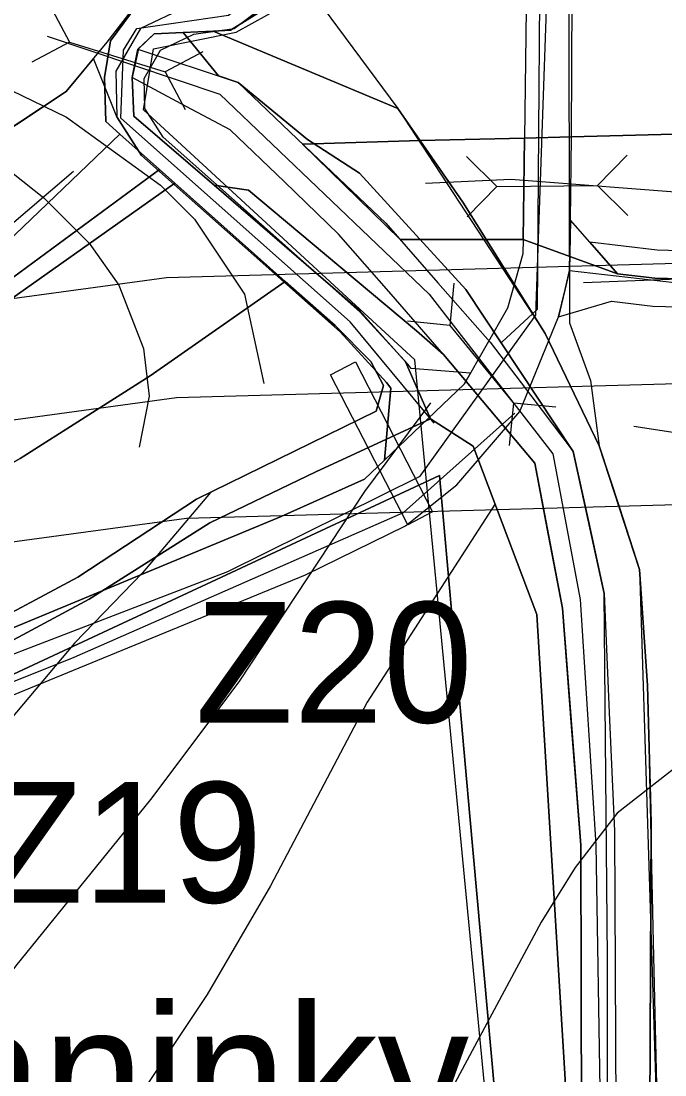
# Model space of a CAD drawing. Extents: x -1900516 to -575031, y -3809306 to -1157387.
# Drawn here: x -577278.3 to -577198.1, y -1158041.2 to -1157910.1 of the extents above; entities that cross this region are included whole.
import ezdxf

# ---------------------------------------------------------------- set-up
doc = ezdxf.new("R2010")
doc.units = 0
for name, color, linetype in [('01_MÍSTNÍ_NÁZVY', 7, 'Continuous'), ('01_OBVOD PÚ', 7, 'Continuous'), ('01_PARCELY_NÁVRH_PC', 7, 'Continuous'), ('01_PARCELY_NÁVRH_ZPF', 7, 'Continuous'), ('01_PARCELY_NÁVRH_ŽP', 7, 'Continuous'), ('01_SPRÁV_HRANICE', 7, 'Continuous'), ('01_VRSTEVNICE', 7, 'Continuous'), ('02_KULTURY STAV', 7, 'Continuous'), ('03_PC_NÁVRH', 7, 'Continuous'), ('03_PC_OBJEKTY_NÁVRH', 7, 'Continuous'), ('03_PC_STAV', 7, 'Continuous'), ('04_ZPF_OP_ORGAN', 7, 'Continuous'), ('04_ZPF_OP_TECH', 7, 'Continuous'), ('05_VHO_V_TOK', 7, 'Continuous'), ('06_ÚSES_BK', 7, 'Continuous'), ('06_ÚSES_IP', 7, 'Continuous'), ('07_ELEKTRO', 7, 'Continuous'), ('07_OCH_P A POPISY TI', 7, 'Continuous')]:
    doc.layers.add(name, color=color, linetype=linetype)

msp = doc.modelspace()

# ---------------------------------------------------------------- linework, layer by layer
at = {"layer": '01_OBVOD PÚ'}
msp.add_lwpolyline([(-577534.09, -1158094.32), (-577489.61, -1158071.28), (-577453.7, -1158037.24), (-577451.36, -1158035.02), (-577422.63, -1158003.44), (-577353.97, -1157972.45), (-577295.57, -1157933.94), (-577285.23, -1157927.12), (-577272.66, -1157918.83), (-577267.57, -1157912.7), (-577264.59, -1157908.83), (-577259.68, -1157904.15), (-577235.52, -1157888.94), (-577208.15, -1157858.38), (-577141.24, -1157808.38)], dxfattribs=at)
at = {"layer": '01_PARCELY_NÁVRH_PC'}
for points in [[(-577353.76, -1158024.93), (-577298.39, -1158001.8), (-577242.88, -1157979.02), (-577230.42, -1157972.9), (-577224.02, -1157967.8), (-577216.19, -1157958.66), (-577211.37, -1157946.9), (-577210.56, -1157943.48), (-577210, -1157941.11), (-577209.99, -1157940.81), (-577209.92, -1157937.29), (-577209.87, -1157934.85), (-577209.75, -1157924.48), (-577209.57, -1157889.48), (-577207.99, -1157881.75), (-577202.31, -1157873.81), (-577156.85, -1157835.47)], [(-577168.2, -1157836.45), (-577206.33, -1157869.32), (-577211.99, -1157876.61), (-577214.63, -1157884.54), (-577215.14, -1157889.32), (-577215.62, -1157924.63), (-577215.79, -1157937.28), (-577215.81, -1157939.06), (-577217.7, -1157945.8), (-577223.11, -1157955.25), (-577233.03, -1157964.72), (-577235.52, -1157967.09), (-577245.89, -1157971.76), (-577293.94, -1157991.65), (-577356.76, -1158017.67), (-577431.65, -1158046.04), (-577444.45, -1158052.55), (-577452.88, -1158057.98), (-577461.16, -1158059.8), (-577462.96, -1158060.67), (-577478.1, -1158070.42), (-577483.65, -1158076.66), (-577540.89, -1158110.96)], [(-577257.8, -1157908.34), (-577263.42, -1157911.01), (-577266.5, -1157916.32), (-577266.36, -1157922.01), (-577263.31, -1157926.82), (-577238.56, -1157948.76), (-577232.77, -1157955.07), (-577232.26, -1157955.76), (-577233.03, -1157964.72), (-577223.11, -1157955.25), (-577222.33, -1157953.89), (-577229.71, -1157953.32), (-577230.07, -1157952.83), (-577236.1, -1157946.26), (-577260.61, -1157924.52), (-577262.88, -1157920.95), (-577262.98, -1157917.22), (-577260.94, -1157913.71), (-577256.78, -1157911.72), (-577251.77, -1157911), (-577243.84, -1157905.01)], [(-577106.82, -1157952), (-577128.12, -1157946.57), (-577154.47, -1157942.56), (-577177.27, -1157942.65), (-577199.36, -1157942.09), (-577204.03, -1157941.53), (-577207.46, -1157937.59), (-577209.87, -1157934.85), (-577210, -1157941.11), (-577211.37, -1157946.9), (-577204.77, -1157944.93), (-577199.62, -1157945.58), (-577177.31, -1157946.15), (-577154.73, -1157946.06), (-577128.82, -1157950), (-577107.73, -1157955.38)]]:
    msp.add_lwpolyline(points, dxfattribs=at)
at = {"layer": '01_PARCELY_NÁVRH_ZPF'}
msp.add_lwpolyline([(-577105.91, -1157948.62), (-577127.42, -1157943.14), (-577154.21, -1157939.06), (-577177.29, -1157939.15), (-577179.39, -1157939.16), (-577199.1, -1157938.6), (-577207.46, -1157937.59), (-577209.87, -1157934.85), (-577209.75, -1157924.48), (-577203.64, -1157924.32), (-577189.04, -1157923.94), (-577152.92, -1157928.19), (-577118.43, -1157932.25)], dxfattribs=at)
msp.add_lwpolyline([(-577215.62, -1157924.63), (-577228.6, -1157924.96), (-577243.24, -1157925.38), (-577231.1, -1157937.28), (-577215.79, -1157937.28)], close=True, dxfattribs=at)
at = {"layer": '01_PARCELY_NÁVRH_ŽP'}
for points in [[(-577356.76, -1158017.67), (-577293.94, -1157991.65), (-577245.89, -1157971.76), (-577235.52, -1157967.09), (-577233.03, -1157964.72), (-577232.26, -1157955.76), (-577232.77, -1157955.07), (-577238.56, -1157948.76), (-577263.31, -1157926.82), (-577266.36, -1157922.01), (-577269.27, -1157914.75), (-577272.66, -1157918.83), (-577295.57, -1157933.94), (-577353.97, -1157972.45)], [(-577105.91, -1157948.62), (-577127.42, -1157943.14), (-577154.21, -1157939.06), (-577177.29, -1157939.15), (-577179.39, -1157939.16), (-577199.1, -1157938.6), (-577207.46, -1157937.59), (-577204.03, -1157941.53), (-577199.36, -1157942.09), (-577177.27, -1157942.65), (-577154.47, -1157942.56), (-577128.12, -1157946.57), (-577106.82, -1157952)]]:
    msp.add_lwpolyline(points, dxfattribs=at)
at = {"layer": '01_SPRÁV_HRANICE'}
for p, q in [((-577267.57, -1157912.7), (-577264.59, -1157908.83)), ((-577272.66, -1157918.83), (-577267.57, -1157912.7)), ((-577285.23, -1157927.12), (-577272.66, -1157918.83))]:
    msp.add_line(p, q, dxfattribs=at)
at = {"layer": '01_VRSTEVNICE'}
for points in [[(-577334.01, -1157886.92), (-577330.06, -1157892.56), (-577318.49, -1157902.72), (-577281.94, -1157926.99), (-577275.45, -1157932.06), (-577269.81, -1157937.71), (-577266.14, -1157942.93), (-577263.04, -1157950.83), (-577262.33, -1157956.76), (-577263.6, -1157963.1)], [(-577304.38, -1157902.44), (-577293.3, -1157912.03), (-577272.63, -1157922.05), (-577260.92, -1157930.51), (-577256.69, -1157934.75), (-577250.48, -1157944.06), (-577248.08, -1157955.2)], [(-576688.08, -1158200.14), (-576719.27, -1158191.53), (-576739.58, -1158182.79), (-576775.42, -1158162.61), (-576805.19, -1158144.13), (-576828.75, -1158127.34), (-576883.07, -1158084.58), (-576921.03, -1158051.43), (-576962.08, -1158018.27), (-576999.76, -1157990.62), (-577013.3, -1157982.15), (-577035.31, -1157970.72), (-577050.83, -1157963.81), (-577075.1, -1157954.64), (-577100.5, -1157947.73), (-577124.2, -1157944.2), (-577193.62, -1157931.64), (-577217.32, -1157929.81), (-577227.93, -1157930.3)], [(-577227.3, -1157957.61), (-577235.52, -1157968.61), (-577251.18, -1157992.31), (-577262.19, -1158006.98), (-577278.98, -1158027.73), (-577298.17, -1158053.83), (-577310.16, -1158071.89), (-577317.92, -1158085.43), (-577326.25, -1158103.49), (-577331.33, -1158121.55), (-577335.56, -1158144.13), (-577337.96, -1158168.96), (-577339.08, -1158200.56), (-577337.82, -1158250.23), (-577336.83, -1158258.98), (-577326.53, -1158314.28), (-577324.98, -1158332.06), (-577318.77, -1158375.52), (-577313.27, -1158407.12), (-577308.89, -1158420.95), (-577301.7, -1158436.89)], [(-576733.23, -1158225.96), (-576750.31, -1158218.06), (-576774.01, -1158205.5), (-576819.44, -1158179.82), (-576836.37, -1158168.96), (-576892.1, -1158128.32), (-576944.03, -1158086.84), (-576986.35, -1158054.39), (-577009.21, -1158037.74), (-577034.89, -1158017.57), (-577052.24, -1158005.15), (-577067.76, -1157995.42), (-577079.76, -1157989.21), (-577092.31, -1157983.7), (-577121.38, -1157974.11), (-577138.31, -1157970.3), (-577201.99, -1157960.52)], [(-577254.71, -1157968.75), (-577263.18, -1157978.77), (-577271.64, -1157987.51), (-577315.24, -1158039.29), (-577328.5, -1158059.47), (-577336.12, -1158074.14), (-577347.13, -1158101.94), (-577354.75, -1158129.74), (-577359.4, -1158159.36), (-577361.52, -1158180.53)], [(-577219.25, -1157970.15), (-577235.18, -1157994.84), (-577247.23, -1158017.71), (-577255.14, -1158031.25), (-577264.17, -1158044.8), (-577285.05, -1158073.58), (-577294.22, -1158088.82), (-577300.28, -1158100.67), (-577310.02, -1158123.25), (-577315.66, -1158141.02), (-577318.77, -1158156.82), (-577320.32, -1158170.65)], [(-577195.16, -1158001.7), (-577204.06, -1158008.68), (-577209.28, -1158015.45), (-577213.51, -1158022.22), (-577234.11, -1158060.6), (-577241.73, -1158071.89), (-577264.17, -1158101.24), (-577271.64, -1158112.52), (-577277.29, -1158123.25), (-577282.08, -1158134.53), (-577286.03, -1158148.08), (-577288.01, -1158159.36), (-577289.56, -1158177.43), (-577286.6, -1158241.48), (-577285.33, -1158304.13), (-577282.37, -1158334.88), (-577278.98, -1158350.69), (-577274.46, -1158364.51), (-577268.11, -1158378.34), (-577246.81, -1158412.91)]]:
    msp.add_lwpolyline(points, dxfattribs=at)
at = {"layer": '02_KULTURY STAV'}
for points in [[(-577189.66, -1158196.8), (-577195.93, -1158114.27), (-577197.67, -1158067.57), (-577200.01, -1158045.78), (-577199.82, -1158009.88), (-577200.3, -1157992.77), (-577201.27, -1157978.35), (-577206.3, -1157962.94), (-577213.03, -1157948.96), (-577223.27, -1157932.62), (-577231.39, -1157920.96), (-577254.37, -1157911.32), (-577252.23, -1157911.22), (-577242.95, -1157905.44), (-577238.31, -1157898.8), (-577235.52, -1157888.94), (-577208.15, -1157858.38), (-577141.24, -1157808.38)], [(-577242.95, -1157905.44), (-577252.23, -1157911.22), (-577254.37, -1157911.32), (-577258.13, -1157911.49), (-577261.72, -1157911.65), (-577263.66, -1157913.53), (-577264.47, -1157917.09), (-577264.24, -1157921.91), (-577254.25, -1157930.52), (-577236.16, -1157946.11), (-577230.43, -1157952.51), (-577227.3, -1157959.59), (-577241.59, -1157966.17), (-577254.77, -1157972.54), (-577269.8, -1157982.03), (-577283.67, -1157989.47), (-577294.78, -1157994.84), (-577322.54, -1158006.4), (-577365.15, -1158022.26)], [(-577242.95, -1157905.44), (-577252.23, -1157911.22), (-577254.37, -1157911.32), (-577258.13, -1157911.49), (-577261.72, -1157911.65), (-577263.66, -1157913.53), (-577264.47, -1157917.09), (-577264.24, -1157921.91), (-577254.25, -1157930.52), (-577236.16, -1157946.11), (-577230.43, -1157952.51), (-577227.3, -1157959.59), (-577241.59, -1157966.17), (-577254.77, -1157972.54), (-577269.8, -1157982.03), (-577283.67, -1157989.47), (-577294.78, -1157994.84), (-577322.54, -1158006.4), (-577365.15, -1158022.26)], [(-577366.03, -1158019.16), (-577324.15, -1158003.68), (-577295.25, -1157991.72), (-577284.77, -1157986.5), (-577271.21, -1157979.3), (-577256.43, -1157969.58), (-577234.09, -1157958.65), (-577233.17, -1157955.42), (-577234.72, -1157952.43), (-577239.19, -1157947.98), (-577245.39, -1157942.47), (-577259.14, -1157930.24), (-577261.07, -1157928.53), (-577265.98, -1157924.16), (-577267.76, -1157922.58), (-577267.91, -1157917.11), (-577267.17, -1157912.52), (-577264.66, -1157909.16)], [(-577366.03, -1158019.16), (-577324.15, -1158003.68), (-577295.25, -1157991.72), (-577284.77, -1157986.5), (-577271.21, -1157979.3), (-577256.43, -1157969.58), (-577234.09, -1157958.65), (-577233.17, -1157955.42), (-577234.72, -1157952.43), (-577239.19, -1157947.98), (-577245.39, -1157942.47), (-577259.14, -1157930.24), (-577261.07, -1157928.53), (-577265.98, -1157924.16), (-577267.76, -1157922.58), (-577267.91, -1157917.11), (-577267.17, -1157912.52), (-577264.66, -1157909.16)], [(-577208.51, -1158047.38), (-577208.54, -1158030.02), (-577208.58, -1158012.66), (-577209.74, -1157997.9), (-577210.89, -1157983.15), (-577212.6, -1157974.12), (-577214.32, -1157965.1), (-577220.01, -1157958.34), (-577225.7, -1157951.58), (-577229.07, -1157948.64), (-577240.52, -1157939.05), (-577249.99, -1157931.12), (-577254.25, -1157930.52), (-577264.24, -1157921.91), (-577264.47, -1157917.09), (-577263.76, -1157913.59), (-577261.72, -1157911.65), (-577258.13, -1157911.49), (-577253.72, -1157916.91), (-577251.27, -1157917.72), (-577242.63, -1157924.81), (-577236.15, -1157929.02), (-577222.91, -1157943.5), (-577209.53, -1157963.66), (-577207.6, -1157972.5), (-577205.67, -1157981.33), (-577205.04, -1157996.12), (-577204.4, -1158010.9), (-577204.3, -1158028.21), (-577204.21, -1158045.52)], [(-577205.25, -1158048.55), (-577205.25, -1158026.74), (-577205.67, -1157981.33), (-577209.53, -1157963.66), (-577222.91, -1157943.5), (-577236.15, -1157929.02), (-577242.63, -1157924.81), (-577251.27, -1157917.72), (-577253.72, -1157916.91), (-577258.13, -1157911.49), (-577254.37, -1157911.32), (-577231.39, -1157920.96), (-577223.27, -1157932.62), (-577213.03, -1157948.96), (-577206.3, -1157962.94), (-577201.27, -1157978.35), (-577200.3, -1157992.77), (-577199.82, -1158009.88), (-577200.01, -1158045.78)], [(-577208.51, -1158047.38), (-577208.54, -1158030.02), (-577208.58, -1158012.66), (-577209.74, -1157997.9), (-577210.89, -1157983.15), (-577212.6, -1157974.12), (-577214.32, -1157965.1), (-577220.01, -1157958.34), (-577225.7, -1157951.58), (-577232.22, -1157944.08), (-577238.75, -1157936.58), (-577245.51, -1157930.1), (-577252.27, -1157923.63), (-577258.37, -1157920.36), (-577264.47, -1157917.09), (-577263.76, -1157913.59), (-577251.27, -1157917.72), (-577242.08, -1157926.48), (-577232.89, -1157935.25), (-577226.38, -1157942.66), (-577219.86, -1157950.06), (-577214.7, -1157956.86), (-577209.53, -1157963.66), (-577207.6, -1157972.5), (-577205.67, -1157981.33), (-577205.04, -1157996.12), (-577204.4, -1158010.9), (-577204.3, -1158028.21), (-577204.21, -1158045.52)], [(-577358.1, -1157981.81), (-577306.04, -1157953.55), (-577290.1, -1157947.24), (-577265.98, -1157924.16), (-577261.07, -1157928.53), (-577287.11, -1157947.71), (-577310.77, -1157961.25), (-577356.43, -1157984.71)], [(-577355.56, -1157986.23), (-577321.23, -1157970.13), (-577284.87, -1157948.41), (-577259.14, -1157930.24), (-577245.39, -1157942.47), (-577262.2, -1157954.25), (-577278.39, -1157964.52), (-577312.02, -1157983.45), (-577335.68, -1157995.36)], [(-577200.48, -1158214.38), (-577208.59, -1158168), (-577209.14, -1158064.94), (-577214.07, -1157983.93), (-577221.99, -1157962.98), (-577227.3, -1157959.59), (-577230.43, -1157952.51), (-577236.16, -1157946.11), (-577254.25, -1157930.52), (-577249.99, -1157931.12), (-577240.52, -1157939.05), (-577229.07, -1157948.64), (-577225.7, -1157951.58), (-577214.32, -1157965.1), (-577210.89, -1157983.15), (-577208.58, -1158012.66), (-577208.51, -1158047.38), (-577206.77, -1158080.5), (-577204.93, -1158119.63), (-577200.73, -1158149.86), (-577199.24, -1158187.98)], [(-577540.7, -1158112.86), (-577505.19, -1158092.47), (-577469.52, -1158070.31), (-577451.56, -1158058.71), (-577438.32, -1158051.44), (-577403.42, -1158036.52), (-577365.15, -1158022.26), (-577322.54, -1158006.4), (-577294.78, -1157994.84), (-577283.67, -1157989.47), (-577269.8, -1157982.03), (-577254.77, -1157972.54), (-577241.59, -1157966.17), (-577227.3, -1157959.59), (-577221.99, -1157962.98), (-577214.07, -1157983.93), (-577209.14, -1158064.94), (-577208.59, -1158168), (-577200.48, -1158214.38)]]:
    msp.add_lwpolyline(points, dxfattribs=at)
for points in [[(-577445.44, -1158028.52), (-577422.63, -1158003.44), (-577353.97, -1157972.45), (-577295.57, -1157933.94), (-577285.23, -1157927.12), (-577272.66, -1157918.83), (-577267.57, -1157912.7), (-577264.59, -1157908.83), (-577259.68, -1157904.15), (-577240.59, -1157892.13), (-577243.76, -1157898.94), (-577253.46, -1157906.95), (-577264.66, -1157909.16), (-577267.17, -1157912.52), (-577267.91, -1157917.11), (-577267.76, -1157922.58), (-577265.98, -1157924.16), (-577290.1, -1157947.24), (-577306.04, -1157953.55), (-577358.1, -1157981.81), (-577393.96, -1157997.93), (-577427.34, -1158016.62)], [(-577356.43, -1157984.71), (-577310.77, -1157961.25), (-577287.11, -1157947.71), (-577261.07, -1157928.53), (-577259.14, -1157930.24), (-577284.87, -1157948.41), (-577321.23, -1157970.13), (-577355.56, -1157986.23)], [(-577464.58, -1158062.52), (-577448.39, -1158048.04), (-577446.57, -1158040.04), (-577349.63, -1157996.53), (-577347.14, -1158000.26), (-577335.68, -1157995.36), (-577312.02, -1157983.45), (-577278.39, -1157964.52), (-577262.2, -1157954.25), (-577245.39, -1157942.47), (-577239.19, -1157947.98), (-577234.72, -1157952.43), (-577233.17, -1157955.42), (-577234.09, -1157958.65), (-577256.43, -1157969.58), (-577271.21, -1157979.3), (-577284.77, -1157986.5), (-577295.25, -1157991.72), (-577324.15, -1158003.68), (-577366.03, -1158019.16), (-577404.66, -1158033.61), (-577439.57, -1158048.33)]]:
    msp.add_lwpolyline(points, close=True, dxfattribs=at)
at = {"layer": '03_PC_NÁVRH'}
for points in [[(-577526.11, -1158106.17), (-577515.12, -1158099.98), (-577494.04, -1158087.25), (-577471.9, -1158072.74), (-577448.97, -1158056.45), (-577445.36, -1158054.35), (-577435.32, -1158050.06), (-577425.28, -1158045.77), (-577401.48, -1158037.48), (-577377.67, -1158029.19), (-577350.65, -1158018.32), (-577304.33, -1157998.49), (-577252.54, -1157978.57), (-577228.61, -1157966.73), (-577214.21, -1157946.69), (-577212, -1157883.57), (-577204.66, -1157871.59), (-577155.57, -1157831.3), (-577059.67, -1157775.49), (-576980.41, -1157741.06), (-576924.81, -1157699.32), (-576866.49, -1157631.93)], [(-577210, -1157941.11), (-577183.84, -1157944.11), (-577154.83, -1157944.11), (-577128.82, -1157948.21), (-577052.92, -1157967.95), (-577027.54, -1157972.64), (-576979.59, -1157997.77), (-576931.06, -1158037), (-576897.36, -1158061.91), (-576842.48, -1158098.43), (-576762.5, -1158138.22), (-576673.52, -1158149.12), (-576623.31, -1158163.63)]]:
    msp.add_lwpolyline(points, dxfattribs=at)
at = {"layer": '03_PC_OBJEKTY_NÁVRH'}
for points in [[(-577142.59, -1157821.66), (-577158.68, -1157830.44), (-577174.2, -1157843.27), (-577208.93, -1157874.66), (-577213.57, -1157885.09), (-577214.01, -1157945.99), (-577218.42, -1157950.03)], [(-577274.77, -1157908.02), (-577272.28, -1157912.71), (-577276.97, -1157915.19)], [(-577272.28, -1157912.71), (-577260.34, -1157916.39)], [(-577255.65, -1157913.9), (-577260.34, -1157916.39), (-577257.86, -1157921.07)], [(-577222.81, -1157926.94), (-577219.03, -1157930.66), (-577222.75, -1157934.44)], [(-577202.81, -1157926.78), (-577206.53, -1157930.56), (-577202.75, -1157934.28)], [(-577219.03, -1157930.66), (-577206.53, -1157930.56)], [(-577224.39, -1157942.68), (-577224.91, -1157947.96), (-577230.19, -1157947.44)], [(-577224.91, -1157947.96), (-577216.99, -1157957.63)], [(-577239.76, -1157954.12), (-577236.65, -1157952.51), (-577227.04, -1157971.18), (-577230.15, -1157972.79), (-577239.76, -1157954.12)], [(-577211.71, -1157958.15), (-577216.99, -1157957.63), (-577217.51, -1157962.9)], [(-577594.09, -1158162.2), (-577573.25, -1158144.13), (-577562.16, -1158134.47), (-577548.23, -1158123.83), (-577534.85, -1158115.12), (-577491.59, -1158089.24), (-577454.34, -1158065.95), (-577442.73, -1158059.46), (-577423.84, -1158049.97), (-577377.39, -1158032.8), (-577350.01, -1158021.83), (-577304.55, -1158002.4), (-577271.7, -1157989.26), (-577230.69, -1157971.26), (-577216.81, -1157958.88)]]:
    msp.add_lwpolyline(points, dxfattribs=at)
at = {"layer": '03_PC_STAV'}
msp.add_lwpolyline([(-577226.86, -1157960.11), (-577237.33, -1157947.51), (-577265.89, -1157922.18), (-577265.54, -1157913.7), (-577263.88, -1157910.99), (-577252.47, -1157909.33), (-577245.05, -1157903.73), (-577237.34, -1157888.48)], dxfattribs=at)
at = {"layer": '04_ZPF_OP_ORGAN'}
for points in [[(-577154.12, -1157833.35), (-577170.55, -1157847.53), (-577186.99, -1157861.71), (-577198.57, -1157871.39), (-577210.15, -1157881.08), (-577210.07, -1157914.35), (-577209.99, -1157947.62), (-577207.4, -1157954.8), (-577206.3, -1157962.94), (-577203.78, -1157970.64), (-577201.27, -1157978.35), (-577200.78, -1157985.56), (-577200.3, -1157992.77), (-577199.57, -1158024.72), (-577198.84, -1158056.68), (-577196.17, -1158098.64), (-577193.5, -1158140.6), (-577191.58, -1158168.7), (-577189.66, -1158196.8)], [(-577154.12, -1157833.35), (-577170.55, -1157847.53), (-577186.99, -1157861.71), (-577198.57, -1157871.39), (-577210.15, -1157881.08), (-577210.07, -1157914.35), (-577209.99, -1157947.62), (-577207.4, -1157954.8), (-577206.3, -1157962.94), (-577203.78, -1157970.64), (-577201.27, -1157978.35), (-577200.78, -1157985.56), (-577200.3, -1157992.77), (-577199.57, -1158024.72), (-577198.84, -1158056.68), (-577196.17, -1158098.64), (-577193.5, -1158140.6), (-577191.58, -1158168.7), (-577189.66, -1158196.8)], [(-577548.67, -1158122.54), (-577513.86, -1158102.14), (-577492.71, -1158089.36), (-577472.01, -1158075.87), (-577471.06, -1158077.31), (-577447.01, -1158060.25), (-577443.83, -1158058.38), (-577424.06, -1158050.25), (-577386.8, -1158037.35), (-577358.35, -1158026.66), (-577319.32, -1158010.04), (-577226.17, -1157966.64), (-577222.41, -1158009.02), (-577217.54, -1158062.91), (-577208.59, -1158168), (-577200.48, -1158214.38)], [(-577200.48, -1158214.38), (-577208.59, -1158168), (-577217.54, -1158062.91), (-577222.41, -1158009.02), (-577226.17, -1157966.64), (-577319.32, -1158010.04), (-577358.35, -1158026.66), (-577386.8, -1158037.35), (-577424.06, -1158050.25), (-577443.83, -1158058.38), (-577447.01, -1158060.25), (-577471.06, -1158077.31), (-577472.01, -1158075.87), (-577492.71, -1158089.36), (-577513.86, -1158102.14), (-577548.67, -1158122.54)]]:
    msp.add_lwpolyline(points, dxfattribs=at)
at = {"layer": '04_ZPF_OP_TECH'}
msp.add_line((-577243.24, -1157925.38), (-577231.1, -1157937.28), dxfattribs=at)
for points in [[(-577106.82, -1157952), (-577128.12, -1157946.57), (-577154.47, -1157942.56), (-577177.27, -1157942.65), (-577199.36, -1157942.09), (-577204.03, -1157941.53), (-577215.79, -1157937.28), (-577231.1, -1157937.28), (-577243.24, -1157925.38), (-577228.6, -1157924.96), (-577215.62, -1157924.63), (-577209.75, -1157924.48), (-577189.04, -1157923.94), (-577118.43, -1157932.25)], [(-577189.04, -1157923.94), (-577209.75, -1157924.48), (-577215.62, -1157924.63), (-577228.6, -1157924.96), (-577243.24, -1157925.38)], [(-577231.1, -1157937.28), (-577215.79, -1157937.28), (-577204.03, -1157941.53), (-577199.36, -1157942.09), (-577177.27, -1157942.65), (-577154.47, -1157942.56), (-577128.12, -1157946.57), (-577106.82, -1157952), (-577094.81, -1157955.39), (-577062.48, -1157964.08), (-577027.12, -1157970.86), (-576998.27, -1157986.85), (-576979.02, -1157995.92), (-576970.35, -1158004.49), (-576933.78, -1158032.51), (-576900.06, -1158057.88), (-576840.94, -1158097.52), (-576800.53, -1158116.85), (-576760.92, -1158136.62), (-576729.7, -1158141.75), (-576672.62, -1158147.79)]]:
    msp.add_lwpolyline(points, dxfattribs=at)
at = {"layer": '05_VHO_V_TOK'}
for p, q in [((-577227.48, -1157944.06), (-577212.09, -1157963.96)), ((-577212.09, -1157963.96), (-577208.66, -1157982.09))]:
    msp.add_line(p, q, dxfattribs=at)
for points in [[(-577275.04, -1157911.97), (-577253.53, -1157919.18), (-577227.48, -1157944.06)], [(-577208.66, -1157982.09), (-577206.74, -1158012.6), (-577205.98, -1158058.18)]]:
    msp.add_lwpolyline(points, dxfattribs=at)
at = {"layer": '06_ÚSES_BK'}
for p, q in [((-577251.52, -1157911.45), (-577242.25, -1157906.3)), ((-577242.25, -1157906.3), (-577231.39, -1157920.96)), ((-577261.82, -1157913.51), (-577251.52, -1157911.45)), ((-577263.05, -1157921.14), (-577261.82, -1157913.51)), ((-577229.28, -1157952.25), (-577263.05, -1157921.14)), ((-577231.39, -1157920.96), (-577213.03, -1157948.96)), ((-577213.03, -1157948.96), (-577206.3, -1157962.94)), ((-577218.69, -1158062.25), (-577229.28, -1157952.25)), ((-577206.3, -1157962.94), (-577201.27, -1157978.35)), ((-577201.27, -1157978.35), (-577198.84, -1158056.68))]:
    msp.add_line(p, q, dxfattribs=at)
at = {"layer": '06_ÚSES_IP'}
for points in [[(-577271.75, -1157928.78), (-577297.88, -1157951.09), (-577418.59, -1158012.1), (-577451.04, -1158036.22), (-577459.88, -1158052.18), (-577548.64, -1158110.02), (-577615.62, -1158164.89), (-577684.57, -1158225.77)], [(-577208.25, -1157942.62), (-577154.68, -1157940.56), (-577037.02, -1157968.07), (-577026.47, -1157969.7), (-576979.12, -1157993.89), (-576883.61, -1158066.29), (-576839.44, -1158096.22), (-576760.89, -1158134.64), (-576672.77, -1158145.81), (-576609.79, -1158163.4)]]:
    msp.add_lwpolyline(points, dxfattribs=at)
at = {"layer": '07_ELEKTRO'}
msp.add_lwpolyline([(-576613.64, -1157879.01), (-576701.48, -1157891.16), (-576783, -1157902.14), (-576868.21, -1157913.92), (-576958.94, -1157926.41), (-577060.41, -1157940.16), (-577166.82, -1157954.4), (-577258.94, -1157956.97), (-577319.09, -1157965.17), (-577363.1, -1157971.3), (-577443.48, -1157983.02), (-577522.09, -1157993.86), (-577610.84, -1158006.39), (-577703.33, -1158019.18), (-577796.56, -1158031.66)], dxfattribs=at)
at = {"layer": '07_OCH_P A POPISY TI'}
for p, q in [((-577260.17, -1157942), (-577168.03, -1157939.43)), ((-577321.14, -1157950.31), (-577260.17, -1157942)), ((-577257.71, -1157971.94), (-577165.61, -1157969.37)), ((-577317.04, -1157980.03), (-577257.71, -1157971.94))]:
    msp.add_line(p, q, dxfattribs=at)

# ---------------------------------------------------------------- texts
at = {"layer": '01_MÍSTNÍ_NÁZVY'}
msp.add_text('Kopaninky', height=17, dxfattribs=at).set_placement((-577328.69, -1158049.56))
at = {"layer": '03_PC_OBJEKTY_NÁVRH'}
for s, p in [('Z20', (-577256.62, -1157997.39)), ('Z19', (-577282.81, -1158019.8))]:
    msp.add_text(s, height=15, dxfattribs=at).set_placement(p)

doc.saveas('drawing.dxf')
